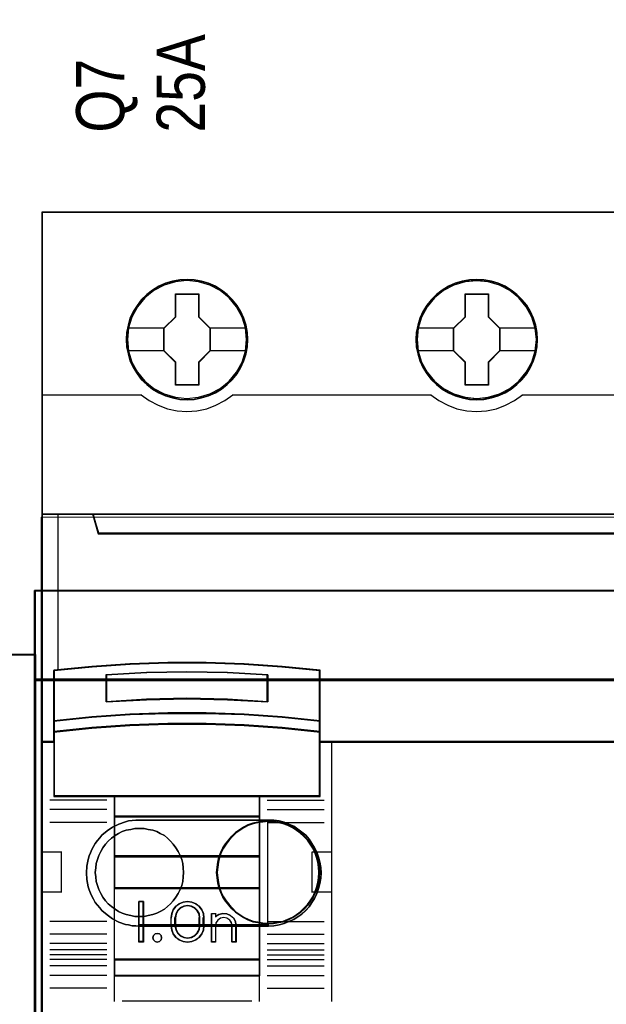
# Model space of a CAD drawing. Header units: millimetres. Extents: x -1290 to 1795, y -4192 to -1311.
# Tile 523 of 656: x 1070.19 to 1077.48, y -3008.58 to -2996.34. Entities that reach past the tile are written whole.
import ezdxf

# ---------------------------------------------------------------- set-up
doc = ezdxf.new("R2010")
doc.units = ezdxf.units.MM
doc.layers.add('30', color=7, linetype='Continuous')
doc.layers.add('45', color=7, linetype='Continuous')
doc.layers.add('Aparatura', color=7, linetype='Continuous', lineweight=13)
doc.styles.get("Standard").update_dxf_attribs({"font": 'ARIALN.TTF', "width": 0.8})

# ---------------------------------------------------------------- blocks, each defined once
blk = doc.blocks.new('*U411')
at = {"layer": '45', "color": 7}
for points in [[(189.646347, -533.443271), (117.625529, -533.443271), (117.625529, -615.466039), (189.646347, -615.466039), (189.646347, -533.443271)], [(189.624863, -533.464815), (117.647013, -533.464815), (117.647013, -615.44629), (189.624863, -615.44629), (189.624863, -533.464815)], [(130.413753, -541.365363), (130.391362, -540.917573), (130.318589, -540.464255), (130.167446, -540.038578), (129.988314, -539.623958), (129.753203, -539.236979), (129.473308, -538.888698), (129.143033, -538.568058), (128.77917, -538.291645), (128.409709, -538.048401), (127.978672, -537.865968), (127.547635, -537.738818), (127.094206, -537.655894), (126.640777, -537.628252), (126.187348, -537.655894), (125.745115, -537.738818), (125.297284, -537.865968), (124.88304, -538.048401), (124.496785, -538.291645), (124.138521, -538.568058), (123.802647, -538.888698), (123.539547, -539.236979), (123.298837, -539.623958), (123.097313, -540.038578), (122.979758, -540.464255), (122.890192, -540.917573), (122.862202, -541.365363), (122.890192, -541.813153), (122.979758, -542.249886), (123.097313, -542.681092), (123.298837, -543.090184), (123.539547, -543.482691), (123.802647, -543.842028), (124.138521, -544.15714), (124.496785, -544.433553), (124.88304, -544.665741), (125.297284, -544.848173), (125.745115, -544.98638), (126.187348, -545.074833), (126.640777, -545.096946), (127.094206, -545.074833), (127.547635, -544.98638), (127.978672, -544.848173), (128.409709, -544.665741), (128.77917, -544.433553), (129.143033, -544.15714), (129.473308, -543.842028), (129.753203, -543.482691), (129.988314, -543.090184), (130.167446, -542.681092), (130.318589, -542.249886), (130.391362, -541.813153), (130.413753, -541.365363)], [(130.413753, -541.365363), (130.391362, -540.917573), (130.318589, -540.464255), (130.167446, -540.038578), (129.988314, -539.623958), (129.753203, -539.236979), (129.473308, -538.888698), (129.143033, -538.568058), (128.77917, -538.291645), (128.409709, -538.048401), (127.978672, -537.865968), (127.547635, -537.738818), (127.094206, -537.655894), (126.640777, -537.628252), (126.187348, -537.655894), (125.745115, -537.738818), (125.297284, -537.865968), (124.88304, -538.048401), (124.496785, -538.291645), (124.138521, -538.568058), (123.802647, -538.888698), (123.539547, -539.236979), (123.298837, -539.623958), (123.097313, -540.038578), (122.979758, -540.464255), (122.890192, -540.917573), (122.862202, -541.365363), (122.890192, -541.813153), (122.979758, -542.249886), (123.097313, -542.681092), (123.298837, -543.090184), (123.539547, -543.482691), (123.802647, -543.842028), (124.138521, -544.15714), (124.496785, -544.433553), (124.88304, -544.665741), (125.297284, -544.848173), (125.745115, -544.98638), (126.187348, -545.074833), (126.640777, -545.096946), (127.094206, -545.074833), (127.547635, -544.98638), (127.978672, -544.848173), (128.409709, -544.665741), (128.77917, -544.433553), (129.143033, -544.15714), (129.473308, -543.842028), (129.753203, -543.482691), (129.988314, -543.090184), (130.167446, -542.681092), (130.318589, -542.249886), (130.391362, -541.813153), (130.413753, -541.365363)], [(148.415377, -541.365363), (148.387389, -540.917573), (148.320216, -540.464255), (148.16348, -540.038578), (147.984353, -539.623958), (147.749249, -539.231451), (147.469363, -538.888698), (147.139097, -538.568058), (146.775245, -538.291645), (146.405796, -538.048401), (145.974771, -537.865968), (145.549345, -537.738818), (145.090332, -537.655894), (144.636916, -537.628252), (144.183501, -537.655894), (143.741281, -537.738818), (143.293463, -537.865968), (142.88483, -538.048401), (142.492989, -538.291645), (142.134735, -538.568058), (141.80447, -538.888698), (141.541377, -539.231451), (141.295077, -539.623958), (141.099157, -540.038578), (140.976007, -540.464255), (140.886444, -540.917573), (140.858455, -541.365363), (140.886444, -541.813153), (140.976007, -542.249886), (141.099157, -542.675563), (141.295077, -543.090184), (141.541377, -543.482691), (141.80447, -543.842028), (142.134735, -544.15714), (142.492989, -544.433553), (142.88483, -544.665741), (143.293463, -544.848173), (143.741281, -544.98638), (144.183501, -545.074833), (144.636916, -545.096946), (145.090332, -545.074833), (145.549345, -544.98638), (145.974771, -544.848173), (146.405796, -544.665741), (146.775245, -544.433553), (147.139097, -544.15714), (147.469363, -543.842028), (147.749249, -543.482691), (147.984353, -543.090184), (148.16348, -542.675563), (148.320216, -542.249886), (148.387389, -541.813153), (148.415377, -541.365363)], [(148.415377, -541.365363), (148.387389, -540.917573), (148.320216, -540.464255), (148.16348, -540.038578), (147.984353, -539.623958), (147.749249, -539.231451), (147.469363, -538.888698), (147.139097, -538.568058), (146.775245, -538.291645), (146.405796, -538.048401), (145.974771, -537.865968), (145.549345, -537.738818), (145.090332, -537.655894), (144.636916, -537.628252), (144.183501, -537.655894), (143.741281, -537.738818), (143.293463, -537.865968), (142.88483, -538.048401), (142.492989, -538.291645), (142.134735, -538.568058), (141.80447, -538.888698), (141.541377, -539.231451), (141.295077, -539.623958), (141.099157, -540.038578), (140.976007, -540.464255), (140.886444, -540.917573), (140.858455, -541.365363), (140.886444, -541.813153), (140.976007, -542.249886), (141.099157, -542.675563), (141.295077, -543.090184), (141.541377, -543.482691), (141.80447, -543.842028), (142.134735, -544.15714), (142.492989, -544.433553), (142.88483, -544.665741), (143.293463, -544.848173), (143.741281, -544.98638), (144.183501, -545.074833), (144.636916, -545.096946), (145.090332, -545.074833), (145.549345, -544.98638), (145.974771, -544.848173), (146.405796, -544.665741), (146.775245, -544.433553), (147.139097, -544.15714), (147.469363, -543.842028), (147.749249, -543.482691), (147.984353, -543.090184), (148.16348, -542.675563), (148.320216, -542.249886), (148.387389, -541.813153), (148.415377, -541.365363)], [(148.393894, -541.365349), (148.366064, -540.919927), (148.299273, -540.469006), (148.143428, -540.04558), (147.96532, -539.633153), (147.731552, -539.242721), (147.453258, -538.901781), (147.12487, -538.582837), (146.763087, -538.307886), (146.395738, -538.065928), (145.967164, -537.88446), (145.544157, -537.757982), (145.087753, -537.675497), (144.636916, -537.648001), (144.186079, -537.675497), (143.746373, -537.757982), (143.301102, -537.88446), (142.894792, -538.065928), (142.505179, -538.307886), (142.148962, -538.582837), (141.820575, -538.901781), (141.558978, -539.242721), (141.314078, -539.633153), (141.119272, -540.04558), (140.996823, -540.469006), (140.907768, -540.919927), (140.879939, -541.365349), (140.907768, -541.81077), (140.996823, -542.245194), (141.119272, -542.66862), (141.314078, -543.081047), (141.558978, -543.471479), (141.820575, -543.828916), (142.148962, -544.142361), (142.505179, -544.417313), (142.894792, -544.648272), (143.301102, -544.82974), (143.746373, -544.967216), (144.186079, -545.055201), (144.636916, -545.077197), (145.087753, -545.055201), (145.544157, -544.967216), (145.967164, -544.82974), (146.395738, -544.648272), (146.763087, -544.417313), (147.12487, -544.142361), (147.453258, -543.828916), (147.731552, -543.471479), (147.96532, -543.081047), (148.143428, -542.66862), (148.299273, -542.245194), (148.366064, -541.81077), (148.393894, -541.365349)], [(125.927782, -538.529523), (127.368706, -538.529523), (127.368706, -539.947484), (128.086343, -540.650925), (128.086343, -542.068887), (127.368706, -542.783406), (127.368706, -544.190289), (125.927782, -544.190289), (125.927782, -542.783406), (125.193193, -542.068887), (125.193193, -540.650925), (125.927782, -539.947484), (125.927782, -538.529523)], [(125.927782, -538.529523), (127.368706, -538.529523), (127.368706, -538.529523), (127.368706, -539.947484), (127.368706, -539.947484), (128.086343, -540.650925), (128.086343, -540.650925), (128.086343, -542.068887), (128.086343, -542.068887), (127.368706, -542.783406), (127.368706, -542.783406), (127.368706, -544.190289), (127.368706, -544.190289), (125.927782, -544.190289), (125.927782, -544.190289), (125.927782, -542.783406), (125.927782, -542.783406), (125.193193, -542.068887), (125.193193, -542.068887), (125.193193, -540.650925), (125.193193, -540.650925), (125.927782, -539.947484), (125.927782, -539.947484), (125.927782, -538.529523), (125.927782, -538.529523)], [(125.938811, -538.549272), (127.359227, -538.549272), (127.359227, -539.957339), (128.06665, -540.655872), (128.06665, -542.06394), (127.359227, -542.773474), (127.359227, -544.17054), (125.938811, -544.17054), (125.938811, -542.773474), (125.214677, -542.06394), (125.214677, -540.655872), (125.938811, -539.957339), (125.938811, -538.549272)], [(143.931476, -538.529523), (145.36675, -538.529523), (145.36675, -539.947522), (146.084386, -540.645444), (146.084386, -542.068982), (145.36675, -542.783521), (145.36675, -544.184903), (143.931476, -544.184903), (143.931476, -542.783521), (143.191236, -542.068982), (143.191236, -540.645444), (143.931476, -539.947522), (143.931476, -538.529523)], [(143.931476, -538.529523), (145.36675, -538.529523), (145.36675, -538.529523), (145.36675, -539.947522), (145.36675, -539.947522), (146.084386, -540.645444), (146.084386, -540.645444), (146.084386, -542.068982), (146.084386, -542.068982), (145.36675, -542.783521), (145.36675, -542.783521), (145.36675, -544.184903), (145.36675, -544.184903), (143.931476, -544.184903), (143.931476, -544.184903), (143.931476, -542.783521), (143.931476, -542.783521), (143.191236, -542.068982), (143.191236, -542.068982), (143.191236, -540.645444), (143.191236, -540.645444), (143.931476, -539.947522), (143.931476, -539.947522), (143.931476, -538.529523), (143.931476, -538.529523)], [(143.940634, -538.549272), (145.35548, -538.549272), (145.35548, -539.956917), (146.062903, -540.649743), (146.062903, -542.062888), (145.35548, -542.772209), (145.35548, -544.163359), (143.940634, -544.163359), (143.940634, -542.772209), (143.21093, -542.062888), (143.21093, -540.649743), (143.940634, -539.956917), (143.940634, -538.549272)], [(186.148976, -553.392059), (121.122419, -553.392059), (120.799457, -552.206567), (117.625529, -552.206567), (117.625529, -566.377335), (118.37168, -566.377335), (118.37168, -565.748749), (118.37168, -565.076051), (118.37168, -561.933118), (120.72707, -561.696019), (123.082459, -561.530602), (125.443416, -561.447893), (127.809942, -561.447893), (130.170899, -561.530602), (132.526288, -561.696019), (134.881677, -561.933118), (134.881677, -565.076051), (134.881677, -565.748749), (134.881677, -566.377335), (135.627829, -566.377335), (188.649141, -566.377335), (188.649141, -552.206567), (186.471937, -552.206567), (186.148976, -553.392059)], [(121.120946, -553.431002), (186.150929, -553.431002), (186.473908, -552.206567), (120.797968, -552.206567), (121.120946, -553.431002)], [(129.155664, -563.741312), (131.665184, -563.8764), (131.665184, -562.182164), (129.155664, -562.047075), (126.634965, -562.002045), (124.131034, -562.047075), (121.621513, -562.182164), (121.621513, -563.8764), (124.131034, -563.741312), (126.634965, -563.685025), (129.155664, -563.741312)], [(132.554323, -564.798454), (130.194039, -564.627382), (127.828175, -564.55325), (125.456732, -564.55325), (123.090868, -564.627382), (120.730584, -564.798454), (118.3703, -565.055062), (118.3703, -565.750755), (120.730584, -565.505552), (123.090868, -565.33448), (125.456732, -565.248944), (127.828175, -565.248944), (130.194039, -565.33448), (132.554323, -565.505552), (134.914607, -565.750755), (134.914607, -565.055062), (132.554323, -564.798454)], [(132.538969, -564.809747), (130.184815, -564.644574), (127.825096, -564.572999), (125.459811, -564.572999), (123.100092, -564.644574), (120.745938, -564.809747), (118.391784, -565.057507), (118.391784, -565.729211), (120.745938, -565.492463), (123.100092, -565.32729), (125.459811, -565.244703), (127.825096, -565.244703), (130.184815, -565.32729), (132.538969, -565.492463), (134.893123, -565.729211), (134.893123, -565.057507), (132.538969, -564.809747)], [(132.538969, -564.809747), (130.184815, -564.644574), (127.825096, -564.572999), (125.459811, -564.572999), (123.100092, -564.644574), (120.745938, -564.809747), (118.391784, -565.057507), (118.391784, -565.729211), (120.745938, -565.492463), (123.100092, -565.32729), (125.459811, -565.244703), (127.825096, -565.244703), (130.184815, -565.32729), (132.538969, -565.492463), (134.893123, -565.729211), (134.893123, -565.057507), (132.538969, -564.809747)], [(122.131131, -569.757996), (131.153776, -569.757996), (134.914607, -569.757996), (134.914607, -566.344199), (134.914607, -565.711398), (132.554323, -565.472709), (130.194039, -565.306183), (127.828175, -565.222919), (125.456732, -565.222919), (123.090868, -565.306183), (120.730584, -565.472709), (118.3703, -565.711398), (118.3703, -566.344199), (118.3703, -569.757996), (122.131131, -569.757996)], [(122.142847, -569.736452), (131.14206, -569.736452), (134.893123, -569.736452), (134.893123, -566.35509), (134.893123, -565.728301), (132.538969, -565.49188), (130.184815, -565.326936), (127.825096, -565.244464), (125.459811, -565.244464), (123.100092, -565.326936), (120.745938, -565.49188), (118.391784, -565.728301), (118.391784, -566.35509), (118.391784, -569.736452), (122.142847, -569.736452)], [(131.163896, -569.714907), (122.121011, -569.714907), (122.121011, -571.021929), (131.163896, -571.021929), (131.163896, -569.714907)], [(131.142412, -569.734656), (122.142495, -569.734656), (122.142495, -571.000384), (131.142412, -571.000384), (131.142412, -569.734656)], [(131.163896, -570.97884), (122.121011, -570.97884), (122.121011, -573.490547), (131.163896, -573.490547), (131.163896, -570.97884)], [(131.142412, -571.000384), (122.142495, -571.000384), (122.142495, -573.469003), (131.142412, -573.469003), (131.142412, -571.000384)], [(131.163896, -573.447459), (122.121011, -573.447459), (122.121011, -575.463647), (131.163896, -575.463647), (131.163896, -573.447459)], [(131.142412, -573.467208), (122.142495, -573.467208), (122.142495, -575.442102), (131.142412, -575.442102), (131.142412, -573.467208)], [(122.121011, -579.905365), (131.163896, -579.905365), (131.163896, -575.420558), (122.121011, -575.420558), (122.121011, -579.905365)], [(123.941762, -576.284126), (123.941762, -578.795833), (123.64636, -578.795833), (123.64636, -576.284126), (123.941762, -576.284126)], [(125.786286, -576.787586), (125.95699, -576.575014), (126.156143, -576.412788), (126.412199, -576.31769), (126.668254, -576.284126), (126.935689, -576.31769), (127.180364, -576.412788), (127.390898, -576.575014), (127.561601, -576.787586), (127.658333, -577.028128), (127.692474, -577.291046), (127.692474, -577.788913), (127.658333, -578.051831), (127.561601, -578.292373), (127.390898, -578.504945), (127.180364, -578.661577), (126.935689, -578.762269), (126.668254, -578.795833), (126.412199, -578.762269), (126.156143, -578.661577), (125.95699, -578.504945), (125.786286, -578.292373), (125.689554, -578.051831), (125.649724, -577.788913), (125.649724, -577.291046), (125.689554, -577.028128), (125.786286, -576.787586)], [(126.04968, -576.833631), (125.940829, -577.047233), (125.894997, -577.288942), (125.894997, -577.789222), (125.940829, -578.025309), (126.04968, -578.233291), (126.22155, -578.401924), (126.433524, -578.508726), (126.668413, -578.548073), (126.914761, -578.508726), (127.126734, -578.401924), (127.298604, -578.233291), (127.407455, -578.025309), (127.44183, -577.789222), (127.44183, -577.288942), (127.407455, -577.047233), (127.298604, -576.833631), (127.126734, -576.664997), (126.914761, -576.563817), (126.668413, -576.53009), (126.433524, -576.563817), (126.22155, -576.664997), (126.04968, -576.833631)], [(128.154375, -578.795833), (128.154375, -577.025609), (128.412181, -577.025609), (128.412181, -577.211652), (128.618425, -577.076348), (128.864772, -577.025609), (129.122578, -577.042522), (129.346009, -577.149637), (129.540796, -577.318767), (129.655376, -577.532998), (129.701208, -577.781055), (129.701208, -578.795833), (129.443402, -578.795833), (129.443402, -577.781055), (129.39757, -577.583737), (129.294448, -577.425883), (129.122578, -577.307492), (128.927791, -577.279304), (128.721547, -577.307492), (128.561135, -577.425883), (128.446555, -577.583737), (128.412181, -577.781055), (128.412181, -578.795833), (128.154375, -578.795833)], [(125.035706, -578.394869), (125.066081, -578.526529), (125.035706, -578.664173), (124.932431, -578.759926), (124.792705, -578.795833), (124.659055, -578.759926), (124.56793, -578.664173), (124.525405, -578.526529), (124.56793, -578.394869), (124.659055, -578.293132), (124.792705, -578.257225), (124.932431, -578.293132), (125.035706, -578.394869)], [(131.163896, -579.862276), (122.121011, -579.862276), (122.121011, -580.899994), (131.163896, -580.899994), (131.163896, -579.862276)], [(131.142412, -579.882025), (122.142495, -579.882025), (122.142495, -580.880245), (131.142412, -580.880245), (131.142412, -579.882025)]]:
    blk.add_lwpolyline(points, close=True, dxfattribs=at)
at = {"layer": '45', "color": 139}
for points in [[(189.646347, -533.443271), (117.625529, -533.443271), (117.625529, -615.466039), (189.646347, -615.466039), (189.646347, -533.443271)], [(130.345721, -541.359906), (130.272944, -540.640854), (130.065807, -539.96052), (129.718713, -539.324435), (129.259653, -538.771318), (128.699825, -538.317762), (128.056021, -537.980361), (127.361834, -537.764645), (126.639654, -537.698271), (125.917475, -537.764645), (125.228886, -537.980361), (124.585082, -538.317762), (124.019655, -538.771318), (123.560596, -539.324435), (123.2191, -539.96052), (123.006365, -540.640854), (122.939186, -541.359906), (123.006365, -542.073427), (123.2191, -542.764823), (123.560596, -543.389845), (124.019655, -543.948494), (124.585082, -544.40205), (125.228886, -544.739451), (125.917475, -544.949635), (126.639654, -545.021541), (127.361834, -544.949635), (128.056021, -544.739451), (128.699825, -544.40205), (129.259653, -543.948494), (129.718713, -543.389845), (130.065807, -542.764823), (130.272944, -542.073427), (130.345721, -541.359906)], [(148.343765, -541.365292), (148.270989, -540.64624), (148.063859, -539.960375), (147.722374, -539.329822), (147.25773, -538.771173), (146.697918, -538.317617), (146.059733, -537.980216), (145.359968, -537.770032), (144.637811, -537.703658), (143.915654, -537.770032), (143.221488, -537.980216), (142.583302, -538.317617), (142.023491, -538.771173), (141.558847, -539.329822), (141.211764, -539.960375), (141.004633, -540.64624), (140.931858, -541.365292), (141.004633, -542.078813), (141.211764, -542.764678), (141.558847, -543.395231), (142.023491, -543.948348), (142.583302, -544.401904), (143.221488, -544.739306), (143.915654, -544.955021), (144.637811, -545.026927), (145.359968, -544.955021), (146.059733, -544.739306), (146.697918, -544.401904), (147.25773, -543.948348), (147.722374, -543.395231), (148.063859, -542.764678), (148.270989, -542.078813), (148.343765, -541.365292)], [(148.343765, -541.359906), (148.265389, -540.640854), (148.058252, -539.96052), (147.716756, -539.324435), (147.257697, -538.771318), (146.697868, -538.317762), (146.054065, -537.980361), (145.354279, -537.764645), (144.637698, -537.698271), (143.915518, -537.764645), (143.221331, -537.980361), (142.583126, -538.317762), (142.017699, -538.771318), (141.558639, -539.324435), (141.217143, -539.96052), (141.004408, -540.640854), (140.937229, -541.359906), (141.004408, -542.073427), (141.217143, -542.764823), (141.558639, -543.389845), (142.017699, -543.948494), (142.583126, -544.40205), (143.221331, -544.739451), (143.915518, -544.949635), (144.637698, -545.021541), (145.354279, -544.949635), (146.054065, -544.739451), (146.697868, -544.40205), (147.257697, -543.948494), (147.716756, -543.389845), (148.058252, -542.764823), (148.265389, -542.073427), (148.343765, -541.359906)], [(125.066081, -578.526529), (125.035706, -578.394869), (124.932431, -578.293132), (124.792705, -578.257225), (124.659055, -578.293132), (124.56793, -578.394869), (124.525405, -578.526529), (124.56793, -578.664173), (124.659055, -578.759926), (124.792705, -578.795833), (124.932431, -578.759926), (125.035706, -578.664173), (125.066081, -578.526529)]]:
    blk.add_lwpolyline(points, close=True, dxfattribs=at)
at = {"layer": '45', "color": 59}
for points in [[(130.39227, -541.365349), (130.370006, -540.919927), (130.297647, -540.469006), (130.147364, -540.04558), (129.969251, -539.633153), (129.735477, -539.24822), (129.457175, -538.901781), (129.128779, -538.582837), (128.766987, -538.307886), (128.399628, -538.065928), (127.971044, -537.88446), (127.542459, -537.757982), (127.09161, -537.675497), (126.640761, -537.648001), (126.189912, -537.675497), (125.750195, -537.757982), (125.304912, -537.88446), (124.893025, -538.065928), (124.508969, -538.307886), (124.152742, -538.582837), (123.81878, -538.901781), (123.557176, -539.24822), (123.317837, -539.633153), (123.117459, -540.04558), (123.000573, -540.469006), (122.911516, -540.919927), (122.883686, -541.365349), (122.911516, -541.81077), (123.000573, -542.245194), (123.117459, -542.674119), (123.317837, -543.081047), (123.557176, -543.471479), (123.81878, -543.828916), (124.152742, -544.142361), (124.508969, -544.417313), (124.893025, -544.648272), (125.304912, -544.82974), (125.750195, -544.967216), (126.189912, -545.055201), (126.640761, -545.077197), (127.09161, -545.055201), (127.542459, -544.967216), (127.971044, -544.82974), (128.399628, -544.648272), (128.766987, -544.417313), (129.128779, -544.142361), (129.457175, -543.828916), (129.735477, -543.471479), (129.969251, -543.081047), (130.147364, -542.674119), (130.297647, -542.245194), (130.370006, -541.81077), (130.39227, -541.365349)], [(121.120946, -553.431002), (186.150929, -553.431002), (186.473908, -552.206567), (120.797968, -552.206567), (121.120946, -553.431002)], [(130.194039, -564.662033), (132.554323, -564.828936), (134.914607, -565.079291), (134.914607, -561.908136), (132.554323, -561.668908), (130.194039, -561.502005), (127.828175, -561.418554), (125.456732, -561.418554), (123.090868, -561.502005), (120.730584, -561.668908), (118.3703, -561.908136), (118.3703, -565.079291), (120.730584, -564.828936), (123.090868, -564.662033), (125.456732, -564.589709), (127.828175, -564.589709), (130.194039, -564.662033)], [(130.184815, -564.646991), (132.538969, -564.812011), (134.893123, -565.059542), (134.893123, -561.924157), (132.538969, -561.687628), (130.184815, -561.522608), (127.825096, -561.440098), (125.459811, -561.440098), (123.100092, -561.522608), (120.745938, -561.687628), (118.391784, -561.924157), (118.391784, -565.059542), (120.745938, -564.812011), (123.100092, -564.646991), (125.459811, -564.575482), (127.825096, -564.575482), (130.184815, -564.646991)], [(131.665184, -562.182164), (131.665184, -563.8764), (129.155664, -563.741312), (126.634965, -563.685025), (124.131034, -563.741312), (121.621513, -563.8764), (121.621513, -562.182164), (124.131034, -562.047075), (126.634965, -562.002045), (129.155664, -562.047075), (131.665184, -562.182164)], [(129.155664, -563.741312), (131.665184, -563.8764), (131.665184, -562.182164), (129.155664, -562.047075), (126.634965, -562.002045), (124.131034, -562.047075), (121.621513, -562.182164), (121.621513, -563.8764), (124.131034, -563.741312), (126.634965, -563.685025), (129.155664, -563.741312)], [(129.144916, -563.722743), (131.6437, -563.854856), (131.6437, -562.197944), (129.144916, -562.065832), (126.635001, -562.021794), (124.141782, -562.065832), (121.642997, -562.197944), (121.642997, -563.854856), (124.141782, -563.722743), (126.635001, -563.667696), (129.144916, -563.722743)], [(129.144916, -563.722743), (131.6437, -563.854856), (131.6437, -562.197944), (129.144916, -562.065832), (126.635001, -562.021794), (124.141782, -562.065832), (121.642997, -562.197944), (121.642997, -563.854856), (124.141782, -563.722743), (126.635001, -563.667696), (129.144916, -563.722743)], [(132.554323, -564.798454), (130.194039, -564.627382), (127.828175, -564.55325), (125.456732, -564.55325), (123.090868, -564.627382), (120.730584, -564.798454), (118.3703, -565.055062), (118.3703, -565.750755), (120.730584, -565.505552), (123.090868, -565.33448), (125.456732, -565.248944), (127.828175, -565.248944), (130.194039, -565.33448), (132.554323, -565.505552), (134.914607, -565.750755), (134.914607, -565.055062), (132.554323, -564.798454)], [(122.131131, -569.757996), (131.153776, -569.757996), (134.914607, -569.757996), (134.914607, -566.344199), (134.914607, -565.711398), (132.554323, -565.472709), (130.194039, -565.306183), (127.828175, -565.222919), (125.456732, -565.222919), (123.090868, -565.306183), (120.730584, -565.472709), (118.3703, -565.711398), (118.3703, -566.344199), (118.3703, -569.757996), (122.131131, -569.757996)], [(122.142847, -569.736452), (131.14206, -569.736452), (134.893123, -569.736452), (134.893123, -566.35509), (134.893123, -565.728301), (132.538969, -565.49188), (130.184815, -565.326936), (127.825096, -565.244464), (125.459811, -565.244464), (123.100092, -565.326936), (120.745938, -565.49188), (118.391784, -565.728301), (118.391784, -566.35509), (118.391784, -569.736452), (122.142847, -569.736452)], [(131.163896, -569.714907), (122.121011, -569.714907), (122.121011, -571.021929), (131.163896, -571.021929), (131.163896, -569.714907)], [(131.142412, -569.734656), (122.142495, -569.734656), (122.142495, -571.000384), (131.142412, -571.000384), (131.142412, -569.734656)], [(131.163896, -570.97884), (122.121011, -570.97884), (122.121011, -573.490547), (131.163896, -573.490547), (131.163896, -570.97884)], [(131.142412, -571.000384), (122.142495, -571.000384), (122.142495, -573.469003), (131.142412, -573.469003), (131.142412, -571.000384)], [(131.163896, -573.447459), (122.121011, -573.447459), (122.121011, -575.463647), (131.163896, -575.463647), (131.163896, -573.447459)], [(131.142412, -573.467208), (122.142495, -573.467208), (122.142495, -575.442102), (131.142412, -575.442102), (131.142412, -573.467208)], [(122.121011, -579.905365), (131.163896, -579.905365), (131.163896, -575.420558), (122.121011, -575.420558), (122.121011, -579.905365)], [(123.941762, -576.284126), (123.941762, -578.795833), (123.64636, -578.795833), (123.64636, -576.284126), (123.941762, -576.284126)], [(125.786286, -576.787586), (125.95699, -576.575014), (126.156143, -576.412788), (126.412199, -576.31769), (126.668254, -576.284126), (126.935689, -576.31769), (127.180364, -576.412788), (127.390898, -576.575014), (127.561601, -576.787586), (127.658333, -577.028128), (127.692474, -577.291046), (127.692474, -577.788913), (127.658333, -578.051831), (127.561601, -578.292373), (127.390898, -578.504945), (127.180364, -578.661577), (126.935689, -578.762269), (126.668254, -578.795833), (126.412199, -578.762269), (126.156143, -578.661577), (125.95699, -578.504945), (125.786286, -578.292373), (125.689554, -578.051831), (125.649724, -577.788913), (125.649724, -577.291046), (125.689554, -577.028128), (125.786286, -576.787586)], [(126.04968, -576.833631), (125.940829, -577.047233), (125.894997, -577.288942), (125.894997, -577.789222), (125.940829, -578.025309), (126.04968, -578.233291), (126.22155, -578.401924), (126.433524, -578.508726), (126.668413, -578.548073), (126.914761, -578.508726), (127.126734, -578.401924), (127.298604, -578.233291), (127.407455, -578.025309), (127.44183, -577.789222), (127.44183, -577.288942), (127.407455, -577.047233), (127.298604, -576.833631), (127.126734, -576.664997), (126.914761, -576.563817), (126.668413, -576.53009), (126.433524, -576.563817), (126.22155, -576.664997), (126.04968, -576.833631)], [(126.066867, -576.848694), (125.96104, -577.057735), (125.916481, -577.294283), (125.916481, -577.783881), (125.96104, -578.014927), (126.066867, -578.218468), (126.233963, -578.383501), (126.440048, -578.488021), (126.668413, -578.526529), (126.907918, -578.488021), (127.114003, -578.383501), (127.281099, -578.218468), (127.386926, -578.014927), (127.420346, -577.783881), (127.420346, -577.294283), (127.386926, -577.057735), (127.281099, -576.848694), (127.114003, -576.683661), (126.907918, -576.584641), (126.668413, -576.551634), (126.440048, -576.584641), (126.233963, -576.683661), (126.066867, -576.848694)], [(128.154375, -578.795833), (128.154375, -577.025609), (128.412181, -577.025609), (128.412181, -577.211652), (128.618425, -577.076348), (128.864772, -577.025609), (129.122578, -577.042522), (129.346009, -577.149637), (129.540796, -577.318767), (129.655376, -577.532998), (129.701208, -577.781055), (129.701208, -578.795833), (129.443402, -578.795833), (129.443402, -577.781055), (129.39757, -577.583737), (129.294448, -577.425883), (129.122578, -577.307492), (128.927791, -577.279304), (128.721547, -577.307492), (128.561135, -577.425883), (128.446555, -577.583737), (128.412181, -577.781055), (128.412181, -578.795833), (128.154375, -578.795833)], [(125.035706, -578.394869), (125.066081, -578.526529), (125.035706, -578.664173), (124.932431, -578.759926), (124.792705, -578.795833), (124.659055, -578.759926), (124.56793, -578.664173), (124.525405, -578.526529), (124.56793, -578.394869), (124.659055, -578.293132), (124.792705, -578.257225), (124.932431, -578.293132), (125.035706, -578.394869)], [(131.163896, -579.862276), (122.121011, -579.862276), (122.121011, -580.899994), (131.163896, -580.899994), (131.163896, -579.862276)], [(131.142412, -579.882025), (122.142495, -579.882025), (122.142495, -580.880245), (131.142412, -580.880245), (131.142412, -579.882025)]]:
    blk.add_lwpolyline(points, close=True, dxfattribs=at)
at = {"layer": '45', "color": 7}
for points in [[(122.933815, -540.633683), (125.237951, -540.633683)], [(128.043376, -540.633683), (130.345721, -540.633683)], [(140.931858, -540.628297), (143.234204, -540.628297)], [(146.039629, -540.628297), (148.343765, -540.628297)], [(122.933815, -542.041245), (125.237951, -542.041245)], [(128.043376, -542.041245), (130.345721, -542.041245)], [(140.931858, -542.041245), (143.234204, -542.041245)], [(146.039629, -542.041245), (148.343765, -542.041245)]]:
    blk.add_lwpolyline(points, dxfattribs=at)
at = {"layer": '45', "color": 139}
for points in [[(117.625529, -544.800711), (123.841505, -544.800711)], [(123.796747, -544.800711), (124.295954, -545.156911), (124.845643, -545.444168), (125.423376, -545.662484), (126.029156, -545.788877), (126.634935, -545.834838), (127.257542, -545.788877), (127.863321, -545.662484), (128.441055, -545.444168), (128.985135, -545.156911), (129.489951, -544.800711)], [(129.445193, -544.800711), (141.832387, -544.800711)], [(141.787629, -544.800711), (142.292424, -545.156911), (142.836481, -545.444168), (143.414191, -545.662484), (144.025553, -545.788877), (144.631307, -545.834838), (145.253888, -545.788877), (145.859642, -545.662484), (146.437352, -545.444168), (146.981409, -545.156911), (147.486204, -544.800711)], [(147.441446, -544.800711), (159.82864, -544.800711)], [(117.625529, -552.206567), (189.646347, -552.206567)], [(120.797968, -552.206567), (121.164983, -553.431002)], [(121.120225, -553.387913), (186.151651, -553.387913)], [(134.914607, -561.946389), (132.554323, -561.68847), (130.194039, -561.508526), (127.828175, -561.418554), (125.456732, -561.418554), (123.090868, -561.508526), (120.730584, -561.68847), (118.3703, -561.946389)], [(118.3703, -561.903301), (118.3703, -569.757996)], [(131.665184, -562.221079), (129.155664, -562.056804), (126.634965, -562.002045), (124.131034, -562.056804), (121.621513, -562.221079)], [(121.621513, -563.8764), (121.621513, -562.177991)], [(131.620426, -563.8764), (131.620426, -562.177991)], [(134.871639, -569.757996), (134.871639, -561.903301)], [(131.665184, -563.8764), (129.155664, -563.712917), (126.634965, -563.644799), (124.131034, -563.712917), (121.621513, -563.8764)], [(134.914607, -565.079291), (132.554323, -564.810293), (130.194039, -564.630961), (127.828175, -564.55325), (125.456732, -564.55325), (123.090868, -564.630961), (120.730584, -564.810293), (118.3703, -565.079291)], [(134.914607, -565.750755), (132.554323, -565.492835), (130.194039, -565.312891), (127.828175, -565.222919), (125.456732, -565.222919), (123.090868, -565.312891), (120.730584, -565.492835), (118.3703, -565.750755)], [(118.415058, -566.334247), (117.625529, -566.334247)], [(189.646347, -566.334247), (134.871639, -566.334247)], [(135.616411, -566.334247), (135.616411, -582.494272)], [(121.664481, -569.971644), (118.121446, -569.971644)], [(134.914607, -569.714907), (118.3703, -569.714907)], [(122.121011, -569.714907), (122.121011, -580.899994)], [(122.121011, -569.714907), (131.163896, -569.714907)], [(131.120928, -569.714907), (131.120928, -580.899994)], [(131.620426, -569.971644), (135.15988, -569.971644)], [(121.664481, -570.565908), (118.121446, -570.565908)], [(131.620426, -570.565908), (135.15988, -570.565908)], [(121.664481, -571.357661), (118.121446, -571.357661)], [(122.121011, -570.97884), (131.163896, -570.97884)], [(131.620426, -571.357661), (135.15988, -571.357661)], [(117.625529, -573.199699), (118.871588, -573.199699)], [(118.826831, -573.199699), (118.826831, -575.711406)], [(134.42048, -575.711406), (134.42048, -573.199699)], [(134.42048, -573.199699), (135.661169, -573.199699)], [(122.121011, -573.447459), (131.163896, -573.447459)], [(117.625529, -575.668318), (118.871588, -575.668318)], [(122.121011, -575.420558), (131.163896, -575.420558)], [(134.42048, -575.668318), (135.661169, -575.668318)], [(123.941762, -576.284126), (123.64636, -576.284126)], [(123.64636, -576.284126), (123.64636, -578.795833)], [(123.897005, -576.284126), (123.897005, -578.795833)], [(127.692474, -577.316457), (127.658333, -577.046904), (127.561601, -576.800292), (127.390898, -576.582355), (127.180364, -576.416035), (126.935689, -576.318537), (126.668254, -576.284126), (126.412199, -576.318537), (126.156143, -576.416035), (125.95699, -576.582355), (125.786286, -576.800292), (125.689554, -577.046904), (125.649724, -577.316457)], [(127.44183, -577.316457), (127.407455, -577.065985), (127.298604, -576.844637), (127.126734, -576.669889), (126.914761, -576.56504), (126.668413, -576.53009), (126.433524, -576.56504), (126.22155, -576.669889), (126.04968, -576.844637), (125.940829, -577.065985), (125.894997, -577.316457)], [(121.664481, -577.508561), (118.121446, -577.508561)], [(125.649724, -577.804795), (125.649724, -577.273369)], [(125.894997, -577.804795), (125.894997, -577.273369)], [(127.397072, -577.804795), (127.397072, -577.273369)], [(127.647716, -577.804795), (127.647716, -577.273369)], [(128.154375, -577.025609), (128.447987, -577.025609)], [(128.154375, -577.025609), (128.154375, -578.795833)], [(128.405019, -577.025609), (128.405019, -577.250029)], [(129.701208, -577.804795), (129.655121, -577.548943), (129.539904, -577.32798), (129.344036, -577.153535), (129.119363, -577.043054), (128.860126, -577.025609), (128.612409, -577.077942), (128.405019, -577.217498)], [(129.450564, -577.804795), (129.404095, -577.595807), (129.299541, -577.428617), (129.125283, -577.303224), (128.927791, -577.273369), (128.718683, -577.303224), (128.556042, -577.428617), (128.439871, -577.595807), (128.405019, -577.804795)], [(131.620426, -577.508561), (135.15988, -577.508561)], [(125.649724, -577.761706), (125.689554, -578.031728), (125.786286, -578.27877), (125.95699, -578.497085), (126.156143, -578.657949), (126.412199, -578.761362), (126.668254, -578.795833), (126.935689, -578.761362), (127.180364, -578.657949), (127.390898, -578.497085), (127.561601, -578.27877), (127.658333, -578.031728), (127.692474, -577.761706)], [(125.894997, -577.761706), (125.940829, -578.006354), (126.04968, -578.221877), (126.22155, -578.396625), (126.433524, -578.507299), (126.668413, -578.548073), (126.914761, -578.507299), (127.126734, -578.396625), (127.298604, -578.221877), (127.407455, -578.006354), (127.44183, -577.761706)], [(128.405019, -577.761706), (128.405019, -578.795833)], [(129.405806, -577.761706), (129.405806, -578.795833)], [(129.65645, -577.761706), (129.65645, -578.795833)], [(121.664481, -578.300314), (118.121446, -578.300314)], [(131.620426, -578.300314), (135.15988, -578.300314)], [(121.664481, -578.894578), (118.121446, -578.894578)], [(121.664481, -579.284171), (118.121446, -579.284171)], [(123.941762, -578.750949), (123.64636, -578.750949)], [(128.154375, -578.750949), (128.447987, -578.750949)], [(129.405806, -578.750949), (129.701208, -578.750949)], [(131.620426, -578.894578), (135.15988, -578.894578)], [(131.620426, -579.284171), (135.15988, -579.284171)], [(121.664481, -579.5822), (118.121446, -579.5822)], [(121.664481, -579.88382), (118.121446, -579.88382)], [(122.121011, -579.862276), (131.163896, -579.862276)], [(131.620426, -579.5822), (135.15988, -579.5822)], [(131.620426, -579.88382), (135.15988, -579.88382)], [(121.664481, -580.273413), (118.121446, -580.273413)], [(131.620426, -580.273413), (135.15988, -580.273413)], [(121.664481, -580.867677), (118.121446, -580.867677)], [(122.121011, -580.856905), (131.163896, -580.856905)], [(122.121011, -580.856905), (122.121011, -582.494272)], [(131.120928, -580.856905), (131.120928, -582.494272)], [(131.620426, -580.867677), (135.15988, -580.867677)], [(121.664481, -581.65943), (118.121446, -581.65943)], [(131.620426, -581.65943), (135.15988, -581.65943)], [(122.616929, -582.451184), (130.669769, -582.451184)]]:
    blk.add_lwpolyline(points, dxfattribs=at)
at = {"layer": '45', "color": 140}
for points in [[(186.148976, -553.392059), (121.122419, -553.392059), (120.799457, -552.206567), (117.625529, -552.206567), (117.625529, -566.377335), (118.37168, -566.377335), (118.37168, -565.748749), (118.37168, -565.076051), (118.37168, -561.933118), (120.72707, -561.696019), (123.082459, -561.530602), (125.443416, -561.447893), (127.809942, -561.447893), (130.170899, -561.530602), (132.526288, -561.696019), (134.881677, -561.933118), (134.881677, -565.076051), (134.881677, -565.748749), (134.881677, -566.377335), (135.627829, -566.377335), (188.649141, -566.377335), (188.649141, -552.206567), (186.471937, -552.206567), (186.148976, -553.392059)], [(186.130732, -553.408354), (121.141875, -553.408354), (120.819101, -552.226316), (117.647013, -552.226316), (117.647013, -566.355791), (118.392732, -566.355791), (118.392732, -565.729036), (118.392732, -565.058298), (118.392732, -561.924524), (120.746755, -561.688116), (123.100779, -561.523181), (125.460367, -561.440713), (127.825521, -561.440713), (130.185109, -561.523181), (132.539133, -561.688116), (134.893157, -561.924524), (134.893157, -565.058298), (134.893157, -565.729036), (134.893157, -566.355791), (135.638876, -566.355791), (188.629448, -566.355791), (188.629448, -552.226316), (186.453506, -552.226316), (186.130732, -553.408354)], [(121.142219, -553.411253), (186.129657, -553.411253), (186.452424, -552.226316), (120.819452, -552.226316), (121.142219, -553.411253)]]:
    blk.add_lwpolyline(points, close=True, dxfattribs=at)
blk.add_lwpolyline([(118.620944, -552.206567), (118.620944, -561.914073)], dxfattribs=at)
blk = doc.blocks.new('*U426')
at = {"layer": '30', "color": 7}
for points in [[(117.158256, -706.821084), (548.842747, -706.821084), (117.158256, -706.821084)], [(117.158256, -706.821084), (117.158256, -709.433331), (117.158256, -706.821084)], [(548.842747, -706.821084), (117.158256, -706.821084), (117.158256, -709.385785), (117.158256, -710.863276), (117.158256, -712.424399), (548.842747, -712.424399), (548.842747, -710.863276), (548.842747, -709.385785), (548.842747, -706.821084)], [(117.158256, -712.424399), (117.158256, -709.345358), (117.158256, -712.424399)], [(113.649238, -710.799599), (117.245982, -710.799599), (113.649238, -710.799599)], [(115.194714, -710.799599), (113.649238, -710.799599), (113.649238, -737.88977), (115.194714, -737.88977), (117.245982, -737.88977), (117.245982, -736.430645), (117.245982, -734.916459), (117.245982, -713.855503), (117.245982, -712.341316), (117.245982, -710.799599), (115.194714, -710.799599)], [(115.200756, -710.842688), (113.692205, -710.842688), (113.692205, -737.846682), (115.200756, -737.846682), (117.203014, -737.846682), (117.203014, -736.392198), (117.203014, -734.882829), (117.203014, -713.88887), (117.203014, -712.3795), (117.203014, -710.842688), (115.200756, -710.842688)], [(117.158256, -712.336426), (548.842747, -712.336426), (117.158256, -712.336426)], [(117.158256, -713.9325), (117.158256, -712.336426), (117.158256, -713.9325)], [(548.842747, -712.336426), (117.158256, -712.336426), (117.158256, -713.851227), (117.158256, -734.920729), (117.158256, -736.435529), (548.842747, -736.435529), (548.842747, -734.920729), (548.842747, -713.851227), (548.842747, -712.336426)], [(117.158256, -713.844528), (117.158256, -734.925633), (117.158256, -713.844528)], [(131.702128, -721.090597), (132.033116, -721.090597), (132.364104, -721.146215), (132.66751, -721.229642), (132.970917, -721.340879), (133.274323, -721.479924), (133.522564, -721.646779), (133.770805, -721.841443), (134.019046, -722.036107), (134.239705, -722.286389), (134.4052, -722.536671), (134.570694, -722.814762), (134.708606, -723.092854), (134.818935, -723.398754), (134.901682, -723.704654), (134.956847, -724.038364), (134.984429, -724.372073), (134.956847, -724.705783), (134.901682, -725.039492), (134.818935, -725.345393), (134.708606, -725.651293), (134.570694, -725.957193), (134.4052, -726.207476), (134.239705, -726.485567), (134.019046, -726.70804), (133.770805, -726.930513), (133.522564, -727.097368), (133.274323, -727.264222), (132.970917, -727.403268), (132.66751, -727.514504), (132.364104, -727.597932), (132.033116, -727.65355), (131.702128, -727.681359), (123.675659, -727.681359), (123.455, -727.65355), (123.234341, -727.65355), (123.013682, -727.597932), (122.820605, -727.570123), (122.40687, -727.431077), (122.020716, -727.236413), (121.689728, -726.986131), (121.35874, -726.70804), (121.220828, -726.541185), (121.082916, -726.37433), (120.945004, -726.207476), (120.834675, -726.012812), (120.724345, -725.818148), (120.641598, -725.623484), (120.558851, -725.42882), (120.503686, -725.234156), (120.420939, -724.78921), (120.393357, -724.372073), (120.420939, -723.954936), (120.503686, -723.5378), (120.558851, -723.315327), (120.641598, -723.120663), (120.724345, -722.925999), (120.834675, -722.731335), (120.945004, -722.536671), (121.082916, -722.369816), (121.220828, -722.202962), (121.35874, -722.036107), (121.689728, -721.758016), (122.020716, -721.535543), (122.40687, -721.340879), (122.820605, -721.201833), (123.013682, -721.146215), (123.234341, -721.118406), (123.455, -721.090597), (123.675659, -721.090597), (131.702128, -721.090597)], [(123.675659, -727.681359), (131.702128, -727.681359), (132.033116, -727.65355), (132.364104, -727.597932), (132.66751, -727.514504), (132.970917, -727.403268), (133.274323, -727.264222), (133.522564, -727.097368), (133.770805, -726.930513), (134.019046, -726.70804), (134.239705, -726.485567), (134.4052, -726.207476), (134.570694, -725.957193), (134.708606, -725.651293), (134.818935, -725.345393), (134.901682, -725.039492), (134.956847, -724.705783), (134.984429, -724.372073), (134.956847, -724.038364), (134.901682, -723.704654), (134.818935, -723.398754), (134.708606, -723.092854), (134.570694, -722.814762), (134.4052, -722.536671), (134.239705, -722.286389), (134.019046, -722.036107), (133.770805, -721.841443), (133.522564, -721.646779), (133.274323, -721.479924), (132.970917, -721.340879), (132.66751, -721.229642), (132.364104, -721.146215), (132.033116, -721.090597), (131.702128, -721.090597), (123.675659, -721.090597), (123.455, -721.090597), (123.234341, -721.118406), (123.013682, -721.146215), (122.820605, -721.201833), (122.40687, -721.340879), (122.020716, -721.535543), (121.689728, -721.758016), (121.35874, -722.036107), (121.220828, -722.202962), (121.082916, -722.369816), (120.945004, -722.536671), (120.834675, -722.731335), (120.724345, -722.925999), (120.641598, -723.120663), (120.558851, -723.315327), (120.503686, -723.5378), (120.420939, -723.954936), (120.393357, -724.372073), (120.420939, -724.78921), (120.503686, -725.234156), (120.558851, -725.42882), (120.641598, -725.623484), (120.724345, -725.818148), (120.834675, -726.012812), (120.945004, -726.207476), (121.082916, -726.37433), (121.220828, -726.541185), (121.35874, -726.70804), (121.689728, -726.986131), (122.020716, -727.236413), (122.40687, -727.431077), (122.820605, -727.570123), (123.013682, -727.597932), (123.234341, -727.65355), (123.455, -727.65355), (123.675659, -727.681359)], [(123.657102, -721.090597), (131.722474, -721.090597), (123.657102, -721.090597)], [(134.87522, -724.343787), (134.847424, -724.009944), (134.819627, -723.703921), (134.736237, -723.397898), (134.625051, -723.091875), (134.486068, -722.813673), (134.319288, -722.56329), (134.152509, -722.312908), (133.930136, -722.090346), (133.707763, -721.867784), (133.457594, -721.700862), (133.207424, -721.533941), (132.929458, -721.39484), (132.623696, -721.283559), (132.317933, -721.227918), (132.012171, -721.172278), (131.678611, -721.144457), (131.345052, -721.172278), (131.03929, -721.227918), (130.733527, -721.283559), (130.427765, -721.39484), (130.149799, -721.533941), (129.899629, -721.700862), (129.64946, -721.867784), (129.427087, -722.090346), (129.232511, -722.312908), (129.037935, -722.56329), (128.871155, -722.813673), (128.732172, -723.091875), (128.620986, -723.397898), (128.565393, -723.703921), (128.509799, -724.009944), (128.482003, -724.343787), (128.509799, -724.67763), (128.565393, -724.983653), (128.620986, -725.289676), (128.732172, -725.595699), (128.871155, -725.873901), (129.037935, -726.124283), (129.232511, -726.374666), (129.427087, -726.597228), (129.64946, -726.81979), (129.899629, -726.986711), (130.149799, -727.153633), (130.427765, -727.292734), (130.733527, -727.404015), (131.03929, -727.459656), (131.345052, -727.515296), (131.678611, -727.543117), (132.012171, -727.515296), (132.317933, -727.459656), (132.623696, -727.404015), (132.929458, -727.292734), (133.207424, -727.153633), (133.457594, -726.986711), (133.707763, -726.81979), (133.930136, -726.597228), (134.152509, -726.374666), (134.319288, -726.124283), (134.486068, -725.873901), (134.625051, -725.595699), (134.736237, -725.289676), (134.819627, -724.983653), (134.847424, -724.67763), (134.87522, -724.343787)], [(131.678611, -727.543117), (131.345052, -727.515296), (131.03929, -727.459656), (130.733527, -727.404015), (130.427765, -727.292734), (130.149799, -727.153633), (129.899629, -726.986711), (129.64946, -726.81979), (129.427087, -726.597228), (129.232511, -726.374666), (129.037935, -726.124283), (128.871155, -725.873901), (128.732172, -725.595699), (128.620986, -725.289676), (128.565393, -724.983653), (128.509799, -724.67763), (128.482003, -724.343787), (128.509799, -724.009944), (128.565393, -723.703921), (128.620986, -723.397898), (128.732172, -723.091875), (128.871155, -722.813673), (129.037935, -722.56329), (129.232511, -722.312908), (129.427087, -722.090346), (129.64946, -721.867784), (129.899629, -721.700862), (130.149799, -721.533941), (130.427765, -721.39484), (130.733527, -721.283559), (131.03929, -721.227918), (131.345052, -721.172278), (131.678611, -721.144457), (132.012171, -721.172278), (132.317933, -721.227918), (132.623696, -721.283559), (132.929458, -721.39484), (133.207424, -721.533941), (133.457594, -721.700862), (133.707763, -721.867784), (133.930136, -722.090346), (134.152509, -722.312908), (134.319288, -722.56329), (134.486068, -722.813673), (134.625051, -723.091875), (134.736237, -723.397898), (134.819627, -723.703921), (134.847424, -724.009944), (134.87522, -724.343787), (134.847424, -724.67763), (134.819627, -724.983653), (134.736237, -725.289676), (134.625051, -725.595699), (134.486068, -725.873901), (134.319288, -726.124283), (134.152509, -726.374666), (133.930136, -726.597228), (133.707763, -726.81979), (133.457594, -726.986711), (133.207424, -727.153633), (132.929458, -727.292734), (132.623696, -727.404015), (132.317933, -727.459656), (132.012171, -727.515296), (131.678611, -727.543117)], [(128.482003, -724.343787), (128.509799, -724.67763), (128.565393, -724.983653), (128.620986, -725.289676), (128.732172, -725.595699), (128.871155, -725.873901), (129.037935, -726.124283), (129.232511, -726.374666), (129.427087, -726.597228), (129.64946, -726.81979), (129.899629, -726.986711), (130.149799, -727.153633), (130.427765, -727.292734), (130.733527, -727.404015), (131.03929, -727.459656), (131.345052, -727.515296), (131.678611, -727.543117), (132.012171, -727.515296), (132.317933, -727.459656), (132.623696, -727.404015), (132.929458, -727.292734), (133.207424, -727.153633), (133.457594, -726.986711), (133.707763, -726.81979), (133.930136, -726.597228), (134.152509, -726.374666), (134.319288, -726.124283), (134.486068, -725.873901), (134.625051, -725.595699), (134.736237, -725.289676), (134.819627, -724.983653), (134.847424, -724.67763), (134.87522, -724.343787), (134.847424, -724.009944), (134.819627, -723.703921), (134.736237, -723.397898), (134.625051, -723.091875), (134.486068, -722.813673), (134.319288, -722.56329), (134.152509, -722.312908), (133.930136, -722.090346), (133.707763, -721.867784), (133.457594, -721.700862), (133.207424, -721.533941), (132.929458, -721.39484), (132.623696, -721.283559), (132.317933, -721.227918), (132.012171, -721.172278), (131.678611, -721.144457), (131.345052, -721.172278), (131.03929, -721.227918), (130.733527, -721.283559), (130.427765, -721.39484), (130.149799, -721.533941), (129.899629, -721.700862), (129.64946, -721.867784), (129.427087, -722.090346), (129.232511, -722.312908), (129.037935, -722.56329), (128.871155, -722.813673), (128.732172, -723.091875), (128.620986, -723.397898), (128.565393, -723.703921), (128.509799, -724.009944), (128.482003, -724.343787)], [(128.52497, -724.343787), (128.552393, -724.673134), (128.607239, -724.975035), (128.662085, -725.276936), (128.771777, -725.578838), (128.908892, -725.853294), (129.07343, -726.100304), (129.265391, -726.347314), (129.457351, -726.566878), (129.676735, -726.786443), (129.923542, -726.951117), (130.170348, -727.11579), (130.444578, -727.253018), (130.746231, -727.3628), (131.047883, -727.417691), (131.349536, -727.472582), (131.678611, -727.500028), (132.007687, -727.472582), (132.30934, -727.417691), (132.610992, -727.3628), (132.912645, -727.253018), (133.186875, -727.11579), (133.433681, -726.951117), (133.680488, -726.786443), (133.899872, -726.566878), (134.119255, -726.347314), (134.283793, -726.100304), (134.448331, -725.853294), (134.585446, -725.578838), (134.695138, -725.276936), (134.777407, -724.975035), (134.80483, -724.673134), (134.832253, -724.343787), (134.80483, -724.01444), (134.777407, -723.712539), (134.695138, -723.410637), (134.585446, -723.108736), (134.448331, -722.83428), (134.283793, -722.58727), (134.119255, -722.34026), (133.899872, -722.120695), (133.680488, -721.901131), (133.433681, -721.736457), (133.186875, -721.571784), (132.912645, -721.434556), (132.610992, -721.324774), (132.30934, -721.269883), (132.007687, -721.214992), (131.678611, -721.187546), (131.349536, -721.214992), (131.047883, -721.269883), (130.746231, -721.324774), (130.444578, -721.434556), (130.170348, -721.571784), (129.923542, -721.736457), (129.676735, -721.901131), (129.457351, -722.120695), (129.265391, -722.34026), (129.07343, -722.58727), (128.908892, -722.83428), (128.771777, -723.108736), (128.662085, -723.410637), (128.607239, -723.712539), (128.552393, -724.01444), (128.52497, -724.343787)], [(131.634749, -727.681359), (131.972532, -727.65355), (132.310315, -727.597932), (132.619949, -727.514504), (132.929583, -727.403268), (133.239218, -727.264222), (133.492555, -727.097368), (133.745892, -726.930513), (133.999229, -726.70804), (134.224418, -726.485567), (134.393309, -726.207476), (134.562201, -725.957193), (134.702944, -725.651293), (134.815538, -725.345393), (134.899984, -725.039492), (134.956281, -724.705783), (134.984429, -724.372073), (134.956281, -724.038364), (134.899984, -723.704654), (134.815538, -723.398754), (134.702944, -723.092854), (134.562201, -722.814762), (134.393309, -722.536671), (134.224418, -722.286389), (133.999229, -722.036107), (133.745892, -721.841443), (133.492555, -721.646779), (133.239218, -721.479924), (132.929583, -721.340879), (132.619949, -721.229642), (132.310315, -721.146215), (131.972532, -721.090597), (131.634749, -721.090597), (131.634749, -727.681359)], [(126.430301, -724.344685), (126.402447, -724.065763), (126.374592, -723.786841), (126.318884, -723.535811), (126.207466, -723.284782), (126.096048, -723.033752), (125.956776, -722.810615), (125.78965, -722.587477), (125.622523, -722.392232), (125.427543, -722.224879), (125.232562, -722.057526), (124.981872, -721.918065), (124.759037, -721.806496), (124.508347, -721.722819), (124.229803, -721.667035), (123.979114, -721.611251), (123.70057, -721.611251), (123.394171, -721.611251), (123.143482, -721.667035), (122.864938, -721.722819), (122.614248, -721.806496), (122.391413, -721.918065), (122.168577, -722.057526), (121.945742, -722.224879), (121.750761, -722.392232), (121.583635, -722.587477), (121.416509, -722.810615), (121.277237, -723.033752), (121.165819, -723.284782), (121.082256, -723.535811), (120.998692, -723.786841), (120.970838, -724.065763), (120.942984, -724.344685), (120.970838, -724.623606), (120.998692, -724.902528), (121.082256, -725.153558), (121.165819, -725.404588), (121.277237, -725.655617), (121.416509, -725.878755), (121.583635, -726.101892), (121.750761, -726.297138), (121.945742, -726.464491), (122.168577, -726.631844), (122.391413, -726.771305), (122.614248, -726.882873), (122.864938, -726.96655), (123.143482, -727.022334), (123.394171, -727.078119), (123.70057, -727.078119), (123.979114, -727.078119), (124.229803, -727.022334), (124.508347, -726.96655), (124.759037, -726.882873), (124.981872, -726.771305), (125.232562, -726.631844), (125.427543, -726.464491), (125.622523, -726.297138), (125.78965, -726.101892), (125.956776, -725.878755), (126.096048, -725.655617), (126.207466, -725.404588), (126.318884, -725.153558), (126.374592, -724.902528), (126.402447, -724.623606), (126.430301, -724.344685)], [(123.70057, -721.611251), (123.979114, -721.611251), (124.229803, -721.667035), (124.508347, -721.722819), (124.759037, -721.806496), (124.981872, -721.918065), (125.232562, -722.057526), (125.427543, -722.224879), (125.622523, -722.392232), (125.78965, -722.587477), (125.956776, -722.810615), (126.096048, -723.033752), (126.207466, -723.284782), (126.318884, -723.535811), (126.374592, -723.786841), (126.402447, -724.065763), (126.430301, -724.344685), (126.402447, -724.623606), (126.374592, -724.902528), (126.318884, -725.153558), (126.207466, -725.404588), (126.096048, -725.655617), (125.956776, -725.878755), (125.78965, -726.101892), (125.622523, -726.297138), (125.427543, -726.464491), (125.232562, -726.631844), (124.981872, -726.771305), (124.759037, -726.882873), (124.508347, -726.96655), (124.229803, -727.022334), (123.979114, -727.078119), (123.70057, -727.078119), (123.394171, -727.078119), (123.143482, -727.022334), (122.864938, -726.96655), (122.614248, -726.882873), (122.391413, -726.771305), (122.168577, -726.631844), (121.945742, -726.464491), (121.750761, -726.297138), (121.583635, -726.101892), (121.416509, -725.878755), (121.277237, -725.655617), (121.165819, -725.404588), (121.082256, -725.153558), (120.998692, -724.902528), (120.970838, -724.623606), (120.942984, -724.344685), (120.970838, -724.065763), (120.998692, -723.786841), (121.082256, -723.535811), (121.165819, -723.284782), (121.277237, -723.033752), (121.416509, -722.810615), (121.583635, -722.587477), (121.750761, -722.392232), (121.945742, -722.224879), (122.168577, -722.057526), (122.391413, -721.918065), (122.614248, -721.806496), (122.864938, -721.722819), (123.143482, -721.667035), (123.394171, -721.611251), (123.70057, -721.611251)], [(131.722474, -727.593387), (123.657102, -727.593387), (131.722474, -727.593387)]]:
    blk.add_lwpolyline(points, close=True, dxfattribs=at)
at = {"layer": '30', "color": 59}
blk.add_lwpolyline([(548.79978, -706.862377), (117.201224, -706.862377), (117.201224, -709.388456), (117.201224, -710.843697), (117.201224, -712.38131), (548.79978, -712.38131), (548.79978, -710.843697), (548.79978, -709.388456), (548.79978, -706.862377)], close=True, dxfattribs=at)

msp = doc.modelspace()

# ---------------------------------------------------------------- linework, layer by layer
at = {"layer": 'Aparatura', "color": 7, "lineweight": 13}
msp.add_lwpolyline([(1070.46, -3011.54), (1070.46, -3002.523), (1156.825, -3002.523), (1156.825, -3011.54)], dxfattribs=at)
msp.add_lwpolyline([(1070.46, -3002.523), (1156.825, -3002.523), (1156.825, -3011.54), (1070.46, -3011.54), (1070.46, -3002.523)], close=True, dxfattribs=at)

# ---------------------------------------------------------------- block references
ref = msp.add_blockref('*U411', (1046.942, -2892.044), dxfattribs=dict(at, xscale=0.2, yscale=0.2, zscale=0.2))
ref.add_attrib('Oznaczenie', 'Q7', (1071.492, -2997.744), dxfattribs={"layer": '0', "height": 0.6, "rotation": 90, "flags": 2})
ref.add_attrib('Pr¹d znamionowy', '25A', (1072.492, -2997.744), dxfattribs={"layer": '0', "height": 0.6, "rotation": 90, "flags": 2})
at = {"layer": 'Aparatura', "color": 7, "lineweight": 13, "xscale": 0.2, "yscale": 0.2, "zscale": 0.2}
msp.add_blockref('*U426', (1046.942, -2862.069), dxfattribs=at)

doc.saveas('drawing.dxf')
